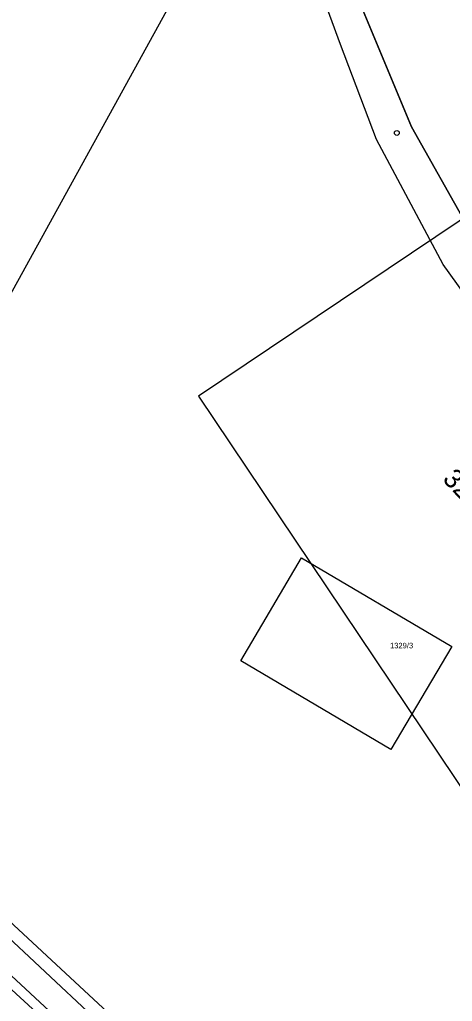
# Model space of a CAD drawing. Extents: x -794765 to -785424, y -1118958 to -1108731.
# Drawn here: x -787784.9 to -787650.9, y -1117100.4 to -1116796.6 of the extents above; entities that cross this region are included whole.
import ezdxf

# ---------------------------------------------------------------- set-up
doc = ezdxf.new("R2010")
doc.units = 0
for name, color, linetype in [('Level 71', 7, 'Continuous'), ('Level 73', 7, 'Continuous'), ('Level 75', 7, 'Continuous'), ('Level 76', 7, 'Continuous'), ('Level 77', 7, 'Continuous'), ('Vrstva 1', 7, 'Continuous'), ('Vrstva 55', 7, 'Continuous')]:
    doc.layers.add(name, color=color, linetype=linetype)

msp = doc.modelspace()

# ---------------------------------------------------------------- linework, layer by layer
at = {"layer": 'Level 71'}
msp.add_lwpolyline([(-787008.17, -1117447.61), (-787479.8, -1116745.45), (-787729.47, -1116913.15), (-787257.85, -1117615.31)], dxfattribs=at)
at = {"layer": 'Level 75'}
msp.add_line((-787707.44, -1116735.64), (-787858.42, -1117009.87), dxfattribs=at)
for points in [[(-787496.65, -1117010.38), (-787514.87, -1116995.01), (-787576.19, -1116941.14), (-787601.65, -1116916.45), (-787626.1, -1116888.93), (-787646.12, -1116860.74), (-787663.57, -1116829.76), (-787678.51, -1116793.87), (-787686.63, -1116766.25), (-787692.06, -1116734.36)], [(-787360.49, -1117143.13), (-787390.97, -1117117.19), (-787466.48, -1117052.03), (-787515.44, -1117007.08), (-787530.85, -1116993.38), (-787597.14, -1116938.99), (-787618.03, -1116918.91), (-787628.62, -1116907.25), (-787653.7, -1116872.34), (-787674.36, -1116833.72), (-787685.49, -1116804.26), (-787699.48, -1116766.3), (-787707.44, -1116735.64)], [(-787697.59, -1116963.17), (-787651.09, -1116990.59), (-787669.9, -1117022.51), (-787716.41, -1116995.09), (-787697.59, -1116963.17)], [(-787858.42, -1117009.87), (-787845.29, -1117022.51), (-787796.95, -1117067.42), (-787759.1, -1117102.45), (-787642.26, -1117211.42), (-787625.39, -1117224.6), (-787617.04, -1117229.4), (-787584.6, -1117245.63), (-787536.52, -1117267.58), (-787462.74, -1117303.06), (-787422.02, -1117321.61), (-787417.96, -1117323.48)], [(-787714.79, -1117164.99), (-787770.7, -1117112.09), (-787807.86, -1117078.07), (-787850.41, -1117037.18)]]:
    msp.add_lwpolyline(points, dxfattribs=at)
at = {"layer": 'Level 77'}
for p, q in [((-787762.23, -1117105.12), (-787800.16, -1117069.61)), ((-787805.54, -1117075.76), (-787768.25, -1117110.3))]:
    msp.add_line(p, q, dxfattribs=at)
at = {"layer": 'Vrstva 1'}
msp.add_circle((-787668.1, -1116831.65), 0.75, dxfattribs=at)
at = {"layer": 'Vrstva 55'}
for points in [[(-787699.35, -1116491.37), (-787697.17, -1116507.73), (-787695.53, -1116543.16), (-787695.36, -1116571.42), (-787694.77, -1116620.61), (-787695.13, -1116646.88), (-787693.44, -1116656.57), (-787691.68, -1116661.08), (-787693.98, -1116663.52), (-787694.14, -1116669.51), (-787694.47, -1116681.92), (-787692.19, -1116731.59), (-787692.06, -1116734.36), (-787686.63, -1116766.25), (-787678.51, -1116793.87), (-787663.57, -1116829.76), (-787646.12, -1116860.74), (-787626.1, -1116888.93), (-787601.65, -1116916.45), (-787576.19, -1116941.14), (-787514.87, -1116995.01), (-787496.65, -1117010.38), (-787458.26, -1117042.74)], [(-787628.62, -1116907.25), (-787653.7, -1116872.34), (-787674.36, -1116833.72), (-787685.49, -1116804.26), (-787699.48, -1116766.3), (-787707.44, -1116735.64), (-787710.11, -1116725.38), (-787711.8, -1116696.13), (-787713, -1116663.97), (-787711.9, -1116654.76), (-787709.96, -1116629.67), (-787709.58, -1116624.69), (-787708.57, -1116610.15), (-787708.05, -1116602.7), (-787706.23, -1116578.86), (-787705.09, -1116561.9), (-787704.56, -1116552.61), (-787703.91, -1116533.48), (-787704.1, -1116526.68), (-787704.38, -1116520.92), (-787704.74, -1116513.73), (-787707.44, -1116494.38)]]:
    msp.add_lwpolyline(points, dxfattribs=at)

# ---------------------------------------------------------------- texts
at = {"layer": 'Level 73'}
msp.add_text('32,5', height=6, rotation=313.2042, dxfattribs=at).set_placement((-787654.18, -1116939.03))
at = {"layer": 'Level 76'}
msp.add_text('1329/3', height=1.7, dxfattribs=at).set_placement((-787670.2, -1116991.17))

doc.saveas('drawing.dxf')
